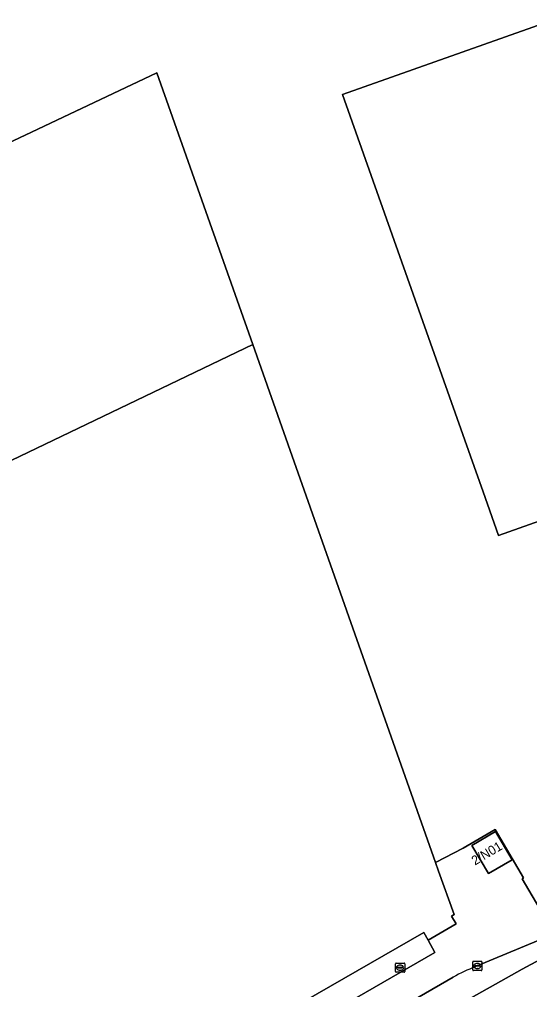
# Model space of a CAD drawing. Extents: x 157692 to 159674, y 381452 to 383291.
# Drawn here: x 159509.1 to 159564.5, y 382442.1 to 382547.4 of the extents above; entities that cross this region are included whole.
import ezdxf

# ---------------------------------------------------------------- set-up
doc = ezdxf.new("R2010")
doc.units = 0
for name, color, linetype in [('IMGEO_Erf', 7, 'Continuous'), ('IMGEO_Kolk', 7, 'Continuous'), ('IMGEO_Pand', 7, 'Continuous'), ('IMGEO_Pand_nummerreeks', 7, 'Continuous'), ('IMGEO_Parkeervlak_open', 7, 'Continuous'), ('IMGEO_Rijbaan_regionaal_gesloten', 7, 'Continuous'), ('IMGEO_Voetpad_open', 7, 'Continuous')]:
    doc.layers.add(name, color=color, linetype=linetype)

msp = doc.modelspace()

# ---------------------------------------------------------------- linework, layer by layer
at = {"layer": 'IMGEO_Erf'}
for points in [[(159584.12, 382499.55), (159561.08, 382491.41), (159559.43, 382496.13), (159558.06, 382500), (159544.16, 382539.24), (159567.15, 382547.39)], [(159507.08, 382533.56), (159524.04, 382541.61), (159534.45, 382512.11), (159538.72, 382500), (159554.27, 382455.91), (159557.27, 382457.47), (159560.72, 382459.5), (159563.81, 382454.25), (159563.65, 382454.15), (159566.3, 382449.67), (159574.67, 382454.48), (159588.85, 382462.69)]]:
    msp.add_lwpolyline(points, dxfattribs=at)
at = {"layer": 'IMGEO_Kolk'}
for p, q in [((159549.92, 382444.08), (159549.92, 382444.93)), ((159550, 382445), (159550.85, 382445)), ((159550.92, 382444.93), (159550.92, 382444.08)), ((159558.3, 382444.26), (159558.3, 382445.12)), ((159558.37, 382445.19), (159559.23, 382445.19)), ((159558.79, 382444.97), (159558.81, 382444.97)), ((159559.3, 382445.12), (159559.3, 382444.26)), ((159550.85, 382444), (159550, 382444)), ((159550.18, 382444.5), (159550.18, 382444.51)), ((159550.22, 382444.55), (159550.62, 382444.55)), ((159550.62, 382444.46), (159550.22, 382444.46)), ((159550.41, 382444.78), (159550.43, 382444.78)), ((159550.43, 382444.22), (159550.41, 382444.22)), ((159550.66, 382444.51), (159550.66, 382444.5)), ((159559.23, 382444.19), (159558.37, 382444.19)), ((159558.56, 382444.68), (159558.56, 382444.7)), ((159558.6, 382444.73), (159559, 382444.73)), ((159558.99, 382444.65), (159558.6, 382444.65)), ((159558.81, 382444.41), (159558.78, 382444.41)), ((159559.04, 382444.7), (159559.04, 382444.68))]:
    msp.add_line(p, q, dxfattribs=at)
for points in [[(159549.92, 382444.08), (159549.92, 382444.93)], [(159550, 382445), (159550.85, 382445)], [(159550.92, 382444.93), (159550.92, 382444.08)], [(159558.3, 382444.26), (159558.3, 382445.12)], [(159558.37, 382445.19), (159559.23, 382445.19)], [(159559.3, 382445.12), (159559.3, 382444.26)], [(159550.85, 382444), (159550, 382444)], [(159559.23, 382444.19), (159558.37, 382444.19)]]:
    msp.add_lwpolyline(points, dxfattribs=at)
for centre, radius, start, end in [((159550, 382444.93), 0.0765, 91.552, 178.448), ((159550, 382444.93), 0.0765, 91.552, 178.448), ((159550.85, 382444.93), 0.0765, 1.552, 88.448), ((159550.85, 382444.93), 0.0765, 1.552, 88.448), ((159558.37, 382445.11), 0.0765, 91.552, 178.448), ((159558.37, 382445.11), 0.0765, 91.552, 178.448), ((159559.22, 382445.11), 0.0765, 1.552, 88.448), ((159559.22, 382445.11), 0.0765, 1.552, 88.448), ((159550, 382444.08), 0.0765, 181.552, 268.448), ((159550, 382444.08), 0.0765, 181.552, 268.448), ((159550.22, 382444.51), 0.0403, 85.8775, 175.7526), ((159550.22, 382444.5), 0.0366, 178.938, 274.7102), ((159550.63, 382444.51), 0.0386, 1.7309, 96.639), ((159550.62, 382444.5), 0.043, 264.8664, 352.4533), ((159550.85, 382444.08), 0.0765, 271.552, 358.448), ((159550.85, 382444.08), 0.0765, 271.552, 358.448), ((159558.37, 382444.26), 0.0765, 181.552, 268.448), ((159558.37, 382444.26), 0.0765, 181.552, 268.448), ((159558.6, 382444.69), 0.0403, 85.8775, 175.7526), ((159558.59, 382444.68), 0.0366, 178.938, 274.7102), ((159559, 382444.69), 0.043, 264.8664, 352.4533), ((159559, 382444.69), 0.0386, 1.7309, 96.639), ((159559.22, 382444.26), 0.0765, 271.552, 358.448), ((159559.22, 382444.26), 0.0765, 271.552, 358.448)]:
    msp.add_arc(centre, radius, start, end, dxfattribs=at)
for centre, major_axis, ratio, start_param, end_param in [((159558.79, 382444.69), (-0.387, 0.002), 0.722429, 4.712389, 7.853982), ((159558.81, 382444.69), (-0.39, 0.002), 0.717154, 1.570796, 4.712389), ((159550.41, 382444.5), (-0.387, 0.002), 0.722429, 4.712389, 7.853982), ((159550.43, 382444.5), (-0.39, 0.002), 0.717154, 1.570796, 4.712389)]:
    msp.add_ellipse(centre, major_axis=major_axis, ratio=ratio, start_param=start_param, end_param=end_param, dxfattribs=at)
at = {"layer": 'IMGEO_Pand'}
msp.add_lwpolyline([(159567.15, 382547.39), (159544.16, 382539.24), (159558.06, 382500), (159559.43, 382496.13), (159561.08, 382491.41), (159584.12, 382499.55)], dxfattribs=at)
for points in [[(159524.04, 382541.61), (159507.08, 382533.56), (159500, 382530.16), (159462.09, 382511.96), (159463.3, 382509.42), (159466.47, 382502.74), (159467.77, 382500), (159471.83, 382491.51), (159475.5, 382483.82), (159500, 382495.58), (159509.21, 382500), (159534.45, 382512.11)], [(159538.72, 382500), (159534.45, 382512.11), (159509.21, 382500), (159500, 382495.58), (159475.5, 382483.82), (159477.24, 382480.18), (159481.52, 382471.23), (159487.01, 382459.74), (159495.62, 382441.73), (159500, 382432.46), (159504.02, 382423.96), (159505.43, 382420.95), (159524.07, 382431.67), (159553, 382448.31), (159553.47, 382447.5), (159556.49, 382449.24), (159556, 382450.1), (159556.27, 382450.26), (159554.6, 382454.98), (159554.27, 382455.91)], [(159560.76, 382459.26), (159558.21, 382457.74), (159560.02, 382454.7), (159562.57, 382456.21)]]:
    msp.add_lwpolyline(points, close=True, dxfattribs=at)
at = {"layer": 'IMGEO_Parkeervlak_open'}
msp.add_lwpolyline([(159524.07, 382431.67), (159525.29, 382429.47), (159554.2, 382446.13), (159553.47, 382447.5), (159553, 382448.31)], close=True, dxfattribs=at)
at = {"layer": 'IMGEO_Rijbaan_regionaal_gesloten'}
for points in [[(159655.26, 382497.46), (159654.33, 382496.77), (159646.03, 382490.58), (159642.2, 382487.86), (159641.17, 382487.18), (159639, 382485.78), (159635.53, 382483.76), (159622.52, 382476.54), (159596.12, 382462.1), (159583.18, 382455.03), (159580.48, 382453.7), (159574.05, 382450.04), (159570.65, 382448.2), (159567.08, 382446.2), (159563.66, 382444.34), (159556.38, 382440.25)], [(159556.18, 382443.46), (159522.98, 382424.26), (159511.18, 382417.48), (159512.62, 382414.88), (159516.76, 382417.36), (159525.18, 382422.3), (159528.74, 382424.32), (159535.68, 382428.29), (159542.83, 382432.37), (159549.53, 382436.27), (159556.38, 382440.25), (159563.66, 382444.34), (159567.08, 382446.2), (159570.65, 382448.2), (159574.05, 382450.04), (159580.48, 382453.7)], [(159580.48, 382453.7), (159558.6, 382444.61)]]:
    msp.add_lwpolyline(points, dxfattribs=at)
msp.add_arc((159563.68, 382430.75), 14.75, 110.1516, 120.5428, dxfattribs=at)
at = {"layer": 'IMGEO_Voetpad_open'}
for points in [[(159580.48, 382453.7), (159577.16, 382454.15), (159574.67, 382454.48), (159566.3, 382449.67), (159563.65, 382454.15), (159563.81, 382454.25), (159560.72, 382459.5), (159557.27, 382457.47), (159554.27, 382455.91), (159554.6, 382454.98), (159556.27, 382450.26), (159556, 382450.1), (159556.49, 382449.24), (159553.47, 382447.5), (159554.2, 382446.13), (159525.29, 382429.47), (159524.07, 382431.67), (159505.43, 382420.95), (159504.02, 382423.96), (159498.36, 382421.27)], [(159558.6, 382444.61), (159580.48, 382453.7)], [(159522.47, 382425.18), (159522.98, 382424.26), (159556.18, 382443.46)]]:
    msp.add_lwpolyline(points, dxfattribs=at)
msp.add_lwpolyline([(159560.76, 382459.26), (159562.57, 382456.21), (159560.02, 382454.7), (159558.21, 382457.74)], close=True, dxfattribs=at)
msp.add_arc((159563.68, 382430.75), 14.75, 110.1516, 120.5428, dxfattribs=at)

# ---------------------------------------------------------------- texts
at = {"layer": 'IMGEO_Pand_nummerreeks'}
msp.add_text('2/N01', height=1, rotation=30.7392, dxfattribs=at).set_placement((159558.54, 382455.57))

doc.saveas('drawing.dxf')
